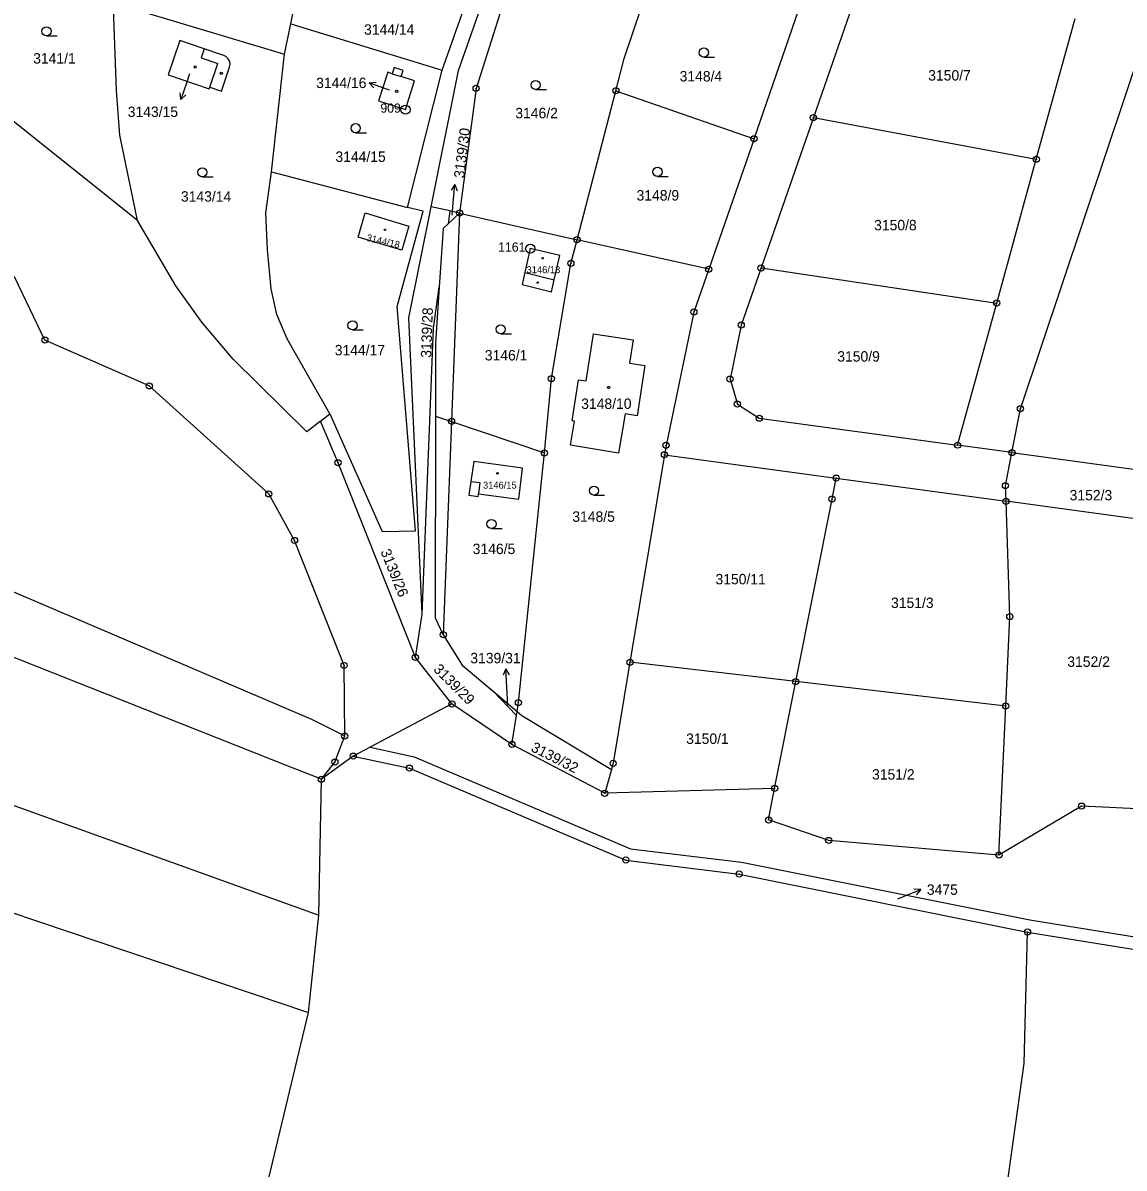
# Model space of a CAD drawing. Extents: x -733394 to -722299, y -1082822 to -1075049.
# Drawn here: x -727237 to -727057.2, y -1080027.5 to -1079840.6 of the extents above; entities that cross this region are included whole.
import ezdxf

# ---------------------------------------------------------------- set-up
doc = ezdxf.new("R2010")
doc.units = 0
for name, color, linetype in [('Hranice parcel', 7, 'Continuous'), ('Parcelní čísla', 7, 'Continuous'), ('Pop  PČ popisy', 7, 'Continuous'), ('Vnitřní kresba', 7, 'Continuous'), ('Značky bodu BP', 7, 'Continuous'), ('Značky budov', 7, 'Continuous'), ('Značky kultur', 7, 'Continuous')]:
    doc.layers.add(name, color=color, linetype=linetype)

msp = doc.modelspace()

# ---------------------------------------------------------------- linework, layer by layer
at = {"layer": 'Hranice parcel'}
for p, q in [((-727193.25, -1079840.71), (-727190.35, -1079826.11)), ((-727168.56, -1079848.26), (-727162.54, -1079831.42)), ((-727099.69, -1079832.41), (-727107.91, -1079856.02)), ((-727218.85, -1079838.34), (-727194.3, -1079845.67)), ((-727117.6, -1079859.49), (-727110.32, -1079838.54)), ((-727071.5, -1079862.83), (-727065.18, -1079839.86)), ((-727194.3, -1079845.67), (-727193.25, -1079840.71)), ((-727193.25, -1079840.71), (-727168.56, -1079848.26)), ((-727196.39, -1079864.89), (-727194.3, -1079845.67)), ((-727174.18, -1079870.7), (-727168.56, -1079848.26)), ((-727146.5, -1079875.96), (-727140.16, -1079851.65)), ((-727140.16, -1079851.65), (-727117.6, -1079859.49)), ((-727107.91, -1079856.02), (-727116.46, -1079880.58)), ((-727107.91, -1079856.02), (-727071.5, -1079862.83)), ((-727117.6, -1079859.49), (-727125, -1079880.79)), ((-727077.96, -1079886.3), (-727071.5, -1079862.83)), ((-727196.39, -1079864.89), (-727174.18, -1079870.7)), ((-727171.62, -1079871.3), (-727174.18, -1079870.7)), ((-727167.26, -1079871.27), (-727170.32, -1079870.58)), ((-727167.26, -1079871.27), (-727167.56, -1079873.37)), ((-727167.56, -1079873.37), (-727165.68, -1079871.63)), ((-727165.68, -1079871.63), (-727167.26, -1079871.27)), ((-727165.68, -1079871.63), (-727146.5, -1079875.96)), ((-727167.56, -1079873.37), (-727168.38, -1079874.14)), ((-727168.38, -1079874.14), (-727169.02, -1079883.72)), ((-727125, -1079880.79), (-727146.5, -1079875.96)), ((-727116.46, -1079880.58), (-727077.96, -1079886.3)), ((-727169.97, -1079890.41), (-727169.02, -1079883.72)), ((-727084.36, -1079909.51), (-727077.96, -1079886.3)), ((-727171.81, -1079937.11), (-727169.97, -1079890.41)), ((-727188.43, -1079905.59), (-727186.89, -1079904.41)), ((-727185.54, -1079912.38), (-727188.43, -1079905.59)), ((-727169.65, -1079904.75), (-727167, -1079905.64)), ((-727167, -1079905.64), (-727151.83, -1079910.77)), ((-727156.08, -1079951.53), (-727151.83, -1079910.77)), ((-727132.24, -1079911.08), (-727137.87, -1079944.95)), ((-727132.24, -1079911.08), (-727104.19, -1079914.89)), ((-727075.48, -1079910.72), (-727084.36, -1079909.51)), ((-727172.91, -1079944.15), (-727185.54, -1079912.38)), ((-727104.19, -1079914.89), (-727076.45, -1079918.66)), ((-727047.96, -1079922.53), (-727076.45, -1079918.66)), ((-727172.91, -1079944.15), (-727171.81, -1079937.11)), ((-727166.94, -1079951.76), (-727172.91, -1079944.15)), ((-727110.79, -1079948.1), (-727137.87, -1079944.95)), ((-727114.24, -1079965.55), (-727110.79, -1079948.1)), ((-727076.49, -1079952.1), (-727110.79, -1079948.1)), ((-727160.21, -1079949.69), (-727156.31, -1079952.99)), ((-727156.42, -1079953.66), (-727160.21, -1079949.69)), ((-727166.94, -1079951.76), (-727180.3, -1079958.82)), ((-727157.15, -1079958.36), (-727166.94, -1079951.76)), ((-727156.31, -1079952.99), (-727156.08, -1079951.53)), ((-727077.6, -1079976.43), (-727076.49, -1079952.1)), ((-727157.15, -1079958.36), (-727156.42, -1079953.66)), ((-727156.42, -1079953.66), (-727156.31, -1079952.99)), ((-727180.3, -1079958.82), (-727183.06, -1079960.28)), ((-727141.99, -1079966.35), (-727157.15, -1079958.36)), ((-727183.06, -1079960.28), (-727188.27, -1079964.04)), ((-727140.9, -1079962.48), (-727141.99, -1079966.35)), ((-727188.7, -1079986.26), (-727188.27, -1079964.04)), ((-727114.24, -1079965.55), (-727141.99, -1079966.35)), ((-727190.38, -1080002.15), (-727188.7, -1079986.26))]:
    msp.add_line(p, q, dxfattribs=at)
for points in [[(-727075.48, -1079910.72), (-727074.1, -1079903.57), (-727049.84, -1079831.23), (-727035.16, -1079787.23), (-727011.93, -1079731.71)], [(-727170.32, -1079870.58), (-727165.85, -1079848.36), (-727152.21, -1079809.35), (-727140.68, -1079778.15)], [(-727184.45, -1079956.99), (-727184.55, -1079945.48), (-727192.65, -1079925.06), (-727196.86, -1079917.46), (-727216.37, -1079899.83), (-727233.42, -1079892.34), (-727238.3, -1079882.11), (-727260.16, -1079862.28), (-727271.52, -1079812.69)], [(-727154.12, -1079823.27), (-727163, -1079851.26), (-727165.68, -1079871.63)], [(-727218.32, -1079872.83), (-727239.41, -1079855.97), (-727242.17, -1079852.31), (-727243.91, -1079848.69), (-727247.95, -1079836.02), (-727249, -1079830.07)], [(-727140.16, -1079851.65), (-727138.79, -1079846.39), (-727133.3, -1079830.03)], [(-727218.32, -1079872.83), (-727221.16, -1079858.92), (-727221.71, -1079851.59), (-727222.19, -1079838.18)], [(-727203.85, -1079846.06), (-727204.2, -1079845.89), (-727204.67, -1079845.73), (-727207.41, -1079844.79), (-727211.36, -1079843.43), (-727213.29, -1079849.03), (-727206.59, -1079851.33), (-727206.5, -1079851.04), (-727204.6, -1079851.7), (-727203.26, -1079847.8), (-727203.18, -1079847.31), (-727203.24, -1079846.88), (-727203.46, -1079846.43), (-727203.85, -1079846.06)], [(-727176.37, -1079847.87), (-727176.69, -1079848.86), (-727177.39, -1079848.63), (-727178.91, -1079853.31), (-727174.53, -1079854.73), (-727173.03, -1079850.05), (-727175.21, -1079849.34), (-727174.88, -1079848.35), (-727176.37, -1079847.87)], [(-727186.89, -1079904.41), (-727193.86, -1079892.16), (-727195.54, -1079888.18), (-727196.44, -1079883.99), (-727197.05, -1079877.6), (-727197.33, -1079871.59), (-727196.39, -1079864.89)], [(-727186.89, -1079904.41), (-727178.33, -1079923.61), (-727172.89, -1079923.51), (-727175.89, -1079886.85), (-727171.62, -1079871.3)], [(-727182.28, -1079875.53), (-727181.1, -1079871.59), (-727173.98, -1079873.73), (-727175.12, -1079877.67), (-727182.28, -1079875.53)], [(-727171.81, -1079937.11), (-727173.96, -1079888.7), (-727170.32, -1079870.58)], [(-727188.43, -1079905.59), (-727190.66, -1079907.31), (-727202.68, -1079895.49), (-727207.79, -1079889.44), (-727212.02, -1079883.47), (-727218.32, -1079872.83)], [(-727155.04, -1079881.31), (-727155.48, -1079883.26), (-727150.67, -1079884.45), (-727150.23, -1079882.5), (-727149.34, -1079878.55), (-727154.15, -1079877.42), (-727155.04, -1079881.31)], [(-727151.83, -1079910.77), (-727150.7, -1079898.64), (-727147.51, -1079879.83), (-727146.5, -1079875.96)], [(-727379.96, -1079878.83), (-727282.41, -1079914.73), (-727189.86, -1079954.24), (-727184.45, -1079956.99)], [(-727125, -1079880.79), (-727127.43, -1079887.77), (-727131.98, -1079909.54), (-727132.24, -1079911.08)], [(-727116.46, -1079880.58), (-727119.7, -1079889.9), (-727121.52, -1079898.72), (-727120.33, -1079902.8), (-727116.76, -1079905.11), (-727084.36, -1079909.51)], [(-727169.02, -1079883.72), (-727169.63, -1079892.79), (-727169.65, -1079904.75)], [(-727188.27, -1079964.04), (-727193.44, -1079962), (-727282.5, -1079926.77), (-727375.74, -1079892.61)], [(-727147.57, -1079909.53), (-727146.91, -1079905.59), (-727147.32, -1079905.55), (-727146.27, -1079898.83), (-727145.02, -1079899.03), (-727143.81, -1079891.31), (-727137.35, -1079892.31), (-727137.94, -1079896.12), (-727135.44, -1079896.49), (-727136.71, -1079904.7), (-727138.66, -1079904.41), (-727139.76, -1079910.83), (-727147.57, -1079909.53)], [(-727169.65, -1079904.75), (-727169.69, -1079937.71), (-727168.35, -1079940.46), (-727165.26, -1079945.43), (-727160.21, -1079949.69)], [(-727076.45, -1079918.66), (-727076.54, -1079916.14), (-727075.48, -1079910.72)], [(-727075.48, -1079910.72), (-727050.08, -1079914.17), (-727046.17, -1079912.67)], [(-727163.88, -1079915.43), (-727164.16, -1079917.69), (-727162.67, -1079917.91), (-727162.62, -1079917.44), (-727156.04, -1079918.35), (-727155.39, -1079913.28), (-727163.39, -1079912.19), (-727163.88, -1079915.43)], [(-727110.79, -1079948.1), (-727104.87, -1079918.3), (-727104.19, -1079914.89)], [(-727076.49, -1079952.1), (-727075.83, -1079937.49), (-727076.45, -1079918.66)], [(-727367.48, -1079921.33), (-727283.46, -1079952.15), (-727188.7, -1079986.26)], [(-727359.57, -1079944.55), (-727283.43, -1079970.76), (-727190.38, -1080002.15)], [(-727137.87, -1079944.95), (-727140.61, -1079961.45), (-727140.9, -1079962.48)], [(-727156.31, -1079952.99), (-727155.55, -1079953.64), (-727140.9, -1079962.48)], [(-727188.27, -1079964.04), (-727186.05, -1079961.26), (-727184.45, -1079956.99)], [(-727180.3, -1079958.82), (-727173.1, -1079960.4), (-727137.76, -1079975.4), (-727119.64, -1079977.57), (-727072.55, -1079987.03), (-727007.75, -1079997.53), (-726985.86, -1079997.27), (-726961.3, -1080001.01), (-726961.6, -1080002.99)], [(-727183.06, -1079960.28), (-727173.88, -1079962.24), (-727138.54, -1079977.24), (-727120.03, -1079979.53), (-727072.94, -1079988.99)], [(-727077.6, -1079976.43), (-727105.41, -1079974.04), (-727115.22, -1079970.7), (-727114.24, -1079965.55)], [(-727052.72, -1079968.98), (-727064.12, -1079968.44), (-727077.6, -1079976.43)], [(-727092.02, -1080121.26), (-727079.56, -1080054.05), (-727073.51, -1080010.47), (-727072.94, -1079988.99)], [(-727072.94, -1079988.99), (-727007.72, -1079999.53), (-726986.16, -1079999.25), (-726961.6, -1080002.99)], [(-727207.65, -1080094.77), (-727198.07, -1080034.4), (-727190.38, -1080002.15)]]:
    msp.add_lwpolyline(points, dxfattribs=at)
at = {"layer": 'Pop  PČ popisy'}
for p, q in [((-727209.8, -1079848.87), (-727210.26, -1079850.25)), ((-727210.26, -1079850.25), (-727211.19, -1079853.1)), ((-727180.44, -1079850.35), (-727179.33, -1079850.23)), ((-727177.62, -1079851.38), (-727180.44, -1079850.35)), ((-727180.44, -1079850.35), (-727179.67, -1079851.17)), ((-727177.13, -1079851.56), (-727177.62, -1079851.38)), ((-727211.19, -1079853.1), (-727211.35, -1079852)), ((-727211.19, -1079853.1), (-727210.4, -1079852.31)), ((-727166.48, -1079866.95), (-727167.07, -1079867.9)), ((-727166.74, -1079869.94), (-727166.48, -1079866.95)), ((-727166.48, -1079866.95), (-727166.07, -1079867.99)), ((-727166.91, -1079871.94), (-727166.74, -1079869.94)), ((-727158.14, -1079946.04), (-727158.59, -1079947.07)), ((-727157.98, -1079949.04), (-727158.14, -1079946.04)), ((-727158.14, -1079946.04), (-727157.59, -1079947.02)), ((-727157.83, -1079951.93), (-727157.98, -1079949.04)), ((-727093.17, -1079983.18), (-727090.39, -1079982.06)), ((-727090.39, -1079982.06), (-727091.5, -1079981.97)), ((-727090.39, -1079982.06), (-727091.13, -1079982.9)), ((-727094.14, -1079983.57), (-727093.17, -1079983.18))]:
    msp.add_line(p, q, dxfattribs=at)
at = {"layer": 'Vnitřní kresba'}
for p, q in [((-727207.41, -1079844.79), (-727207.91, -1079846.25)), ((-727207.91, -1079846.25), (-727205.18, -1079847.2)), ((-727206.5, -1079851.04), (-727205.18, -1079847.2)), ((-727176.69, -1079848.86), (-727175.21, -1079849.34)), ((-727165.68, -1079871.63), (-727167, -1079905.64)), ((-727155.04, -1079881.31), (-727150.23, -1079882.5)), ((-727167, -1079905.64), (-727168.35, -1079940.46))]:
    msp.add_line(p, q, dxfattribs=at)
msp.add_lwpolyline([(-727163.88, -1079915.43), (-727162.4, -1079915.63), (-727162.62, -1079917.44)], dxfattribs=at)
at = {"layer": 'Značky bodu BP'}
for centre, radius in [((-727163, -1079851.26), 0.5), ((-727163, -1079851.26), 0.0303), ((-727140.16, -1079851.65), 0.5), ((-727140.16, -1079851.65), 0.0303), ((-727174.53, -1079854.73), 0.75), ((-727174.53, -1079854.73), 0.03), ((-727107.91, -1079856.02), 0.5), ((-727107.91, -1079856.02), 0.0303), ((-727117.6, -1079859.49), 0.5), ((-727117.6, -1079859.49), 0.0303), ((-727071.5, -1079862.83), 0.5), ((-727071.5, -1079862.83), 0.0303), ((-727165.68, -1079871.63), 0.5), ((-727165.68, -1079871.63), 0.0303), ((-727146.5, -1079875.96), 0.5), ((-727154.15, -1079877.42), 0.75), ((-727154.15, -1079877.42), 0.03), ((-727146.5, -1079875.96), 0.0303), ((-727147.51, -1079879.83), 0.5), ((-727147.51, -1079879.83), 0.0303), ((-727125, -1079880.79), 0.5), ((-727125, -1079880.79), 0.0303), ((-727116.46, -1079880.58), 0.5), ((-727116.46, -1079880.58), 0.0303), ((-727077.96, -1079886.3), 0.5), ((-727077.96, -1079886.3), 0.0303), ((-727127.43, -1079887.77), 0.5), ((-727127.43, -1079887.77), 0.0303), ((-727119.7, -1079889.9), 0.5), ((-727119.7, -1079889.9), 0.0303), ((-727233.42, -1079892.34), 0.5), ((-727233.42, -1079892.34), 0.0303), ((-727150.7, -1079898.64), 0.5), ((-727121.52, -1079898.72), 0.5), ((-727216.37, -1079899.83), 0.5), ((-727216.37, -1079899.83), 0.0303), ((-727150.7, -1079898.64), 0.0303), ((-727121.52, -1079898.72), 0.0303), ((-727120.33, -1079902.8), 0.5), ((-727120.33, -1079902.8), 0.0303), ((-727074.1, -1079903.57), 0.5), ((-727074.1, -1079903.57), 0.0303), ((-727167, -1079905.64), 0.5), ((-727167, -1079905.64), 0.0303), ((-727116.76, -1079905.11), 0.5), ((-727116.76, -1079905.11), 0.0303), ((-727131.98, -1079909.54), 0.5), ((-727084.36, -1079909.51), 0.5), ((-727084.36, -1079909.51), 0.0303), ((-727151.83, -1079910.77), 0.5), ((-727151.83, -1079910.77), 0.0303), ((-727132.24, -1079911.08), 0.5), ((-727132.24, -1079911.08), 0.0303), ((-727131.98, -1079909.54), 0.0303), ((-727075.48, -1079910.72), 0.5), ((-727075.48, -1079910.72), 0.0303), ((-727185.54, -1079912.38), 0.5), ((-727185.54, -1079912.38), 0.0303), ((-727104.19, -1079914.89), 0.5), ((-727104.19, -1079914.89), 0.0303), ((-727196.86, -1079917.46), 0.5), ((-727076.54, -1079916.14), 0.5), ((-727076.54, -1079916.14), 0.0303), ((-727196.86, -1079917.46), 0.0303), ((-727104.87, -1079918.3), 0.5), ((-727104.87, -1079918.3), 0.0303), ((-727076.45, -1079918.66), 0.5), ((-727076.45, -1079918.66), 0.0303), ((-727192.65, -1079925.06), 0.5), ((-727192.65, -1079925.06), 0.0303), ((-727075.83, -1079937.49), 0.5), ((-727075.83, -1079937.49), 0.0303), ((-727168.35, -1079940.46), 0.5), ((-727168.35, -1079940.46), 0.0303), ((-727184.55, -1079945.48), 0.5), ((-727172.91, -1079944.15), 0.5), ((-727172.91, -1079944.15), 0.0303), ((-727137.87, -1079944.95), 0.5), ((-727137.87, -1079944.95), 0.0303), ((-727184.55, -1079945.48), 0.0303), ((-727110.79, -1079948.1), 0.5), ((-727110.79, -1079948.1), 0.0303), ((-727166.94, -1079951.76), 0.5), ((-727166.94, -1079951.76), 0.0303), ((-727156.08, -1079951.53), 0.5), ((-727156.08, -1079951.53), 0.0303), ((-727076.49, -1079952.1), 0.5), ((-727076.49, -1079952.1), 0.0303), ((-727184.45, -1079956.99), 0.5), ((-727184.45, -1079956.99), 0.0303), ((-727157.15, -1079958.36), 0.5), ((-727183.06, -1079960.28), 0.5), ((-727157.15, -1079958.36), 0.0303), ((-727186.05, -1079961.26), 0.5), ((-727186.05, -1079961.26), 0.0303), ((-727183.06, -1079960.28), 0.0303), ((-727173.88, -1079962.24), 0.5), ((-727140.61, -1079961.45), 0.5), ((-727140.61, -1079961.45), 0.0303), ((-727188.27, -1079964.04), 0.5), ((-727173.88, -1079962.24), 0.0303), ((-727188.27, -1079964.04), 0.0303), ((-727114.24, -1079965.55), 0.5), ((-727114.24, -1079965.55), 0.0303), ((-727141.99, -1079966.35), 0.5), ((-727141.99, -1079966.35), 0.0303), ((-727064.12, -1079968.44), 0.5), ((-727064.12, -1079968.44), 0.0303), ((-727115.22, -1079970.7), 0.5), ((-727115.22, -1079970.7), 0.0303), ((-727105.41, -1079974.04), 0.5), ((-727105.41, -1079974.04), 0.0303), ((-727138.54, -1079977.24), 0.5), ((-727077.6, -1079976.43), 0.5), ((-727077.6, -1079976.43), 0.0303), ((-727138.54, -1079977.24), 0.0303), ((-727120.03, -1079979.53), 0.5), ((-727120.03, -1079979.53), 0.0303), ((-727072.94, -1079988.99), 0.5), ((-727072.94, -1079988.99), 0.0303)]:
    msp.add_circle(centre, radius, dxfattribs=at)
at = {"layer": 'Značky budov'}
for centre, radius in [((-727208.88, -1079847.77), 0.175), ((-727204.61, -1079848.8), 0.175), ((-727175.96, -1079851.75), 0.175), ((-727177.88, -1079874.35), 0.117), ((-727152.11, -1079878.99), 0.117), ((-727152.92, -1079882.96), 0.117), ((-727141.35, -1079900.08), 0.175), ((-727159.5, -1079914.1), 0.117)]:
    msp.add_circle(centre, radius, dxfattribs=at)
at = {"layer": 'Značky kultur'}
for p, q in [((-727233.16, -1079842.69), (-727231.41, -1079842.69)), ((-727125.8, -1079846.15), (-727124.05, -1079846.15)), ((-727153.27, -1079851.45), (-727151.52, -1079851.45)), ((-727182.67, -1079858.5), (-727180.92, -1079858.5)), ((-727207.71, -1079865.71), (-727205.96, -1079865.71)), ((-727133.37, -1079865.63), (-727131.62, -1079865.63)), ((-727183.17, -1079890.7), (-727181.42, -1079890.7)), ((-727158.98, -1079891.34), (-727157.23, -1079891.34)), ((-727143.75, -1079917.68), (-727142, -1079917.68)), ((-727160.49, -1079923.14), (-727158.74, -1079923.14))]:
    msp.add_line(p, q, dxfattribs=at)
for centre in [(-727233.16, -1079841.94), (-727125.8, -1079845.4), (-727153.27, -1079850.7), (-727182.67, -1079857.75), (-727207.71, -1079864.96), (-727133.37, -1079864.88), (-727183.17, -1079889.95), (-727158.98, -1079890.59), (-727143.75, -1079916.93), (-727160.49, -1079922.39)]:
    msp.add_circle(centre, 0.75, dxfattribs=at)

# ---------------------------------------------------------------- texts
at = {"layer": 'Parcelní čísla'}
for s, height, p in [('3144/14', 1.7, (-727181.29, -1079842.5)), ('3141/1', 1.7, (-727235.33, -1079847.21)), ('3144/16', 1.7, (-727189.12, -1079851.21)), ('3148/4', 1.7, (-727129.75, -1079850.13)), ('3150/7', 1.7, (-727089.16, -1079849.98)), ('3143/15', 1.7, (-727219.89, -1079855.93)), ('3146/2', 1.7, (-727156.59, -1079856.14)), ('3144/15', 1.7, (-727185.97, -1079863.26)), ('3143/14', 1.7, (-727211.2, -1079869.75)), ('3148/9', 1.7, (-727136.79, -1079869.57)), ('3150/8', 1.7, (-727097.99, -1079874.43)), ('3146/13', 1.139, (-727154.75, -1079881.43)), ('3144/17', 1.7, (-727186.08, -1079894.84)), ('3146/1', 1.7, (-727161.57, -1079895.68)), ('3150/9', 1.7, (-727104.01, -1079895.87)), ('3148/10', 1.7, (-727145.83, -1079903.59)), ('3146/15', 1.139, (-727161.87, -1079916.61)), ('3152/3', 1.7, (-727066.06, -1079918.52)), ('3148/5', 1.7, (-727147.28, -1079922.02)), ('3146/5', 1.7, (-727163.55, -1079927.29)), ('3150/11', 1.7, (-727123.9, -1079932.23)), ('3151/3', 1.7, (-727095.23, -1079936.09)), ('3139/31', 1.7, (-727163.94, -1079945.12)), ('3152/2', 1.7, (-727066.44, -1079945.7)), ('3150/1', 1.7, (-727128.69, -1079958.28)), ('3151/2', 1.7, (-727098.33, -1079964.11)), ('3475', 1.7, (-727089.38, -1079982.92))]:
    msp.add_text(s, height=height, dxfattribs=at).set_placement(p)
for s, height, rotation, p in [('3139/30', 1.7, 83, (-727164.95, -1079865.99)), ('3144/18', 1.139, 347, (-727180.97, -1079876.14)), ('3139/28', 1.7, 88, (-727170.33, -1079895.27)), ('3139/26', 1.7, 292, (-727178.64, -1079926.86)), ('3139/29', 1.7, 315, (-727170.08, -1079946.23)), ('3139/32', 1.7, 333, (-727154.17, -1079959.39))]:
    msp.add_text(s, height=height, rotation=rotation, dxfattribs=at).set_placement(p)
at = {"layer": 'Značky bodu BP'}
for s, p in [('909', (-727178.63, -1079855.23)), ('1161', (-727159.4, -1079877.92))]:
    msp.add_text(s, height=1.5, dxfattribs=at).set_placement(p)

doc.saveas('drawing.dxf')
